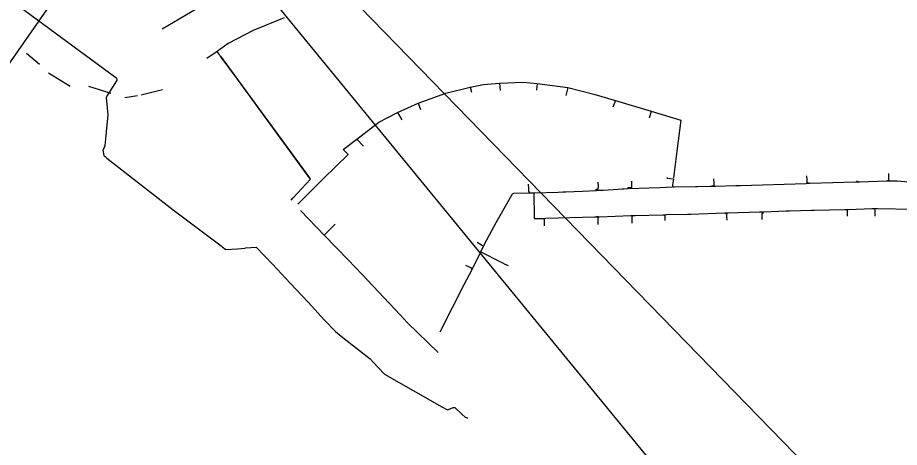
# Model space of a CAD drawing. Extents: x -748507 to -687366, y -1057342 to -1024924.
# Drawn here: x -741684.4 to -741271.6, y -1043470.1 to -1043268.7 of the extents above; entities that cross this region are included whole.
import ezdxf

# ---------------------------------------------------------------- set-up
doc = ezdxf.new("R2010")
doc.units = 0
for name, color, linetype in [('NTL - PRAŽSKÁ PLYNÁRENSKÁ', 7, 'Continuous'), ('PRE - OK', 7, 'Continuous'), ('STL - PRAŽSKÁ PLYNÁRENSKÁ', 7, 'Continuous'), ('Telefonica O2', 7, 'Continuous')]:
    doc.layers.add(name, color=color, linetype=linetype)

msp = doc.modelspace()

# ---------------------------------------------------------------- linework, layer by layer
at = {"layer": 'NTL - PRAŽSKÁ PLYNÁRENSKÁ'}
for p, q in [((-741680.33, -1043285.45), (-741674.14, -1043290.51)), ((-741591.06, -1043284.64), (-741595.79, -1043287.93)), ((-741590.16, -1043285.93), (-741591.06, -1043284.64)), ((-741589.51, -1043286.76), (-741547.6, -1043344.07)), ((-741589.12, -1043287.33), (-741547.8, -1043343.83)), ((-741669.92, -1043294.6), (-741659.85, -1043300.78)), ((-741458.81, -1043299.47), (-741458.54, -1043302.81)), ((-741441.17, -1043299.62), (-741441.53, -1043302.74)), ((-741651.27, -1043300.84), (-741640.8, -1043304.18)), ((-741616.55, -1043302.61), (-741626.58, -1043305.05)), ((-741472.57, -1043301.26), (-741471.96, -1043303.67)), ((-741426.91, -1043301.47), (-741427.84, -1043305.15)), ((-741628.34, -1043305.31), (-741634.26, -1043306.28)), ((-741404.57, -1043307.64), (-741405.79, -1043310.68)), ((-741496.97, -1043308.8), (-741495.78, -1043311.71)), ((-741506.58, -1043313.11), (-741504.64, -1043316.65)), ((-741387.89, -1043312.52), (-741388.82, -1043315.78)), ((-741525.7, -1043325.63), (-741522.55, -1043328.95)), ((-741540.92, -1043370.63), (-741535.81, -1043365.47))]:
    msp.add_line(p, q, dxfattribs=at)
for points in [[(-741559.58, -1043268.83), (-741574.14, -1043274.81), (-741585.89, -1043280.88), (-741591.06, -1043284.64)], [(-741556.44, -1043354.26), (-741555.46, -1043353.2), (-741547.27, -1043344.36), (-741547.81, -1043343.82), (-741547.99, -1043343.57), (-741580.97, -1043298.25), (-741589.12, -1043287.33), (-741589.48, -1043286.87), (-741589.72, -1043286.54), (-741590.16, -1043285.93)], [(-741531.97, -1043330.55), (-741525.7, -1043325.63), (-741515.29, -1043317.69), (-741511.14, -1043315.51), (-741506.58, -1043313.11), (-741496.97, -1043308.8), (-741483.96, -1043304.05), (-741472.57, -1043301.26), (-741466.41, -1043300.01), (-741458.81, -1043299.47), (-741447.83, -1043298.97), (-741441.17, -1043299.62), (-741426.91, -1043301.47), (-741414.66, -1043304.53), (-741404.57, -1043307.64), (-741387.89, -1043312.52), (-741373.91, -1043316.82), (-741375.85, -1043331.37), (-741377.39, -1043343.73)], [(-741553.26, -1043356.17), (-741552.97, -1043355.84), (-741552.38, -1043355.12), (-741541.19, -1043344.06), (-741529.74, -1043332.81), (-741531.97, -1043330.55)], [(-741552.05, -1043359.12), (-741540.92, -1043370.63), (-741529.67, -1043382.26), (-741523.19, -1043389.13), (-741505.42, -1043407.96), (-741501.88, -1043411.72), (-741487.63, -1043425.68)]]:
    msp.add_lwpolyline(points, dxfattribs=at)
at = {"layer": 'PRE - OK'}
msp.add_lwpolyline([(-741844.15, -1043513.86), (-741623.8, -1043197.45), (-741551.09, -1042842.24)], dxfattribs=at)
at = {"layer": 'STL - PRAŽSKÁ PLYNÁRENSKÁ'}
for p, q in [((-741291.33, -1043345.71), (-741291.34, -1043345.16)), ((-741276.56, -1043344.73), (-741276.57, -1043344.43)), ((-741445.12, -1043350.51), (-741445.17, -1043349.23)), ((-741396.85, -1043348.15), (-741396.86, -1043347.77)), ((-741377.08, -1043347.99), (-741367.16, -1043347.84)), ((-741359.86, -1043347.68), (-741359.25, -1043347.57)), ((-741358.35, -1043347.2), (-741358.35, -1043346.95)), ((-741357.7, -1043347.64), (-741348.28, -1043347.41)), ((-741314.81, -1043345.72), (-741314.81, -1043345.51)), ((-741314.79, -1043346.28), (-741314.81, -1043345.72)), ((-741314.1, -1043346.36), (-741314.79, -1043346.28)), ((-741290.89, -1043345.7), (-741291.33, -1043345.71)), ((-741276.17, -1043345.22), (-741276.85, -1043345.29)), ((-741442.84, -1043350.79), (-741431.42, -1043350.48)), ((-741442.84, -1043351.08), (-741442.69, -1043362.1)), ((-741396.02, -1043361.45), (-741396.56, -1043361.72)), ((-741381.99, -1043361.08), (-741381.46, -1043361.46)), ((-741381.46, -1043361.46), (-741381.43, -1043362.07)), ((-741352.56, -1043360.41), (-741352.54, -1043361.15)), ((-741336.41, -1043359.75), (-741335.62, -1043359.93)), ((-741296.82, -1043358.63), (-741296.47, -1043358.72)), ((-741284.08, -1043358.21), (-741283.22, -1043358.32)), ((-741283.22, -1043358.32), (-741283.19, -1043359.19)), ((-741438.59, -1043362.78), (-741437.97, -1043363.17)), ((-741437.97, -1043363.17), (-741437.96, -1043363.69)), ((-741413.54, -1043362.07), (-741412.9, -1043361.8)), ((-741412.9, -1043361.8), (-741412.84, -1043363.13)), ((-741467.25, -1043375.28), (-741469.37, -1043374.15)), ((-741466.35, -1043375.75), (-741467.25, -1043375.28)), ((-741465.81, -1043374.94), (-741466.35, -1043375.75)), ((-741467.32, -1043378.62), (-741458.71, -1043382.97)), ((-741457.51, -1043383.58), (-741457.05, -1043383.81))]:
    msp.add_line(p, q, dxfattribs=at)
for points in [[(-741792.59, -1043185.91), (-741781.86, -1043193.51), (-741756.88, -1043211.63), (-741738.23, -1043224.89), (-741718.47, -1043238.66), (-741703.77, -1043248.73), (-741638.49, -1043296.83)], [(-741642.87, -1043334.47), (-741643.06, -1043334.27), (-741643.73, -1043333.81), (-741643.99, -1043333.34), (-741644.43, -1043330.77), (-741643.41, -1043328.57), (-741642.84, -1043322.35), (-741642.84, -1043322.25), (-741642.08, -1043314.32), (-741642.08, -1043314.25), (-741642.91, -1043306.2), (-741642.68, -1043305.65), (-741638.74, -1043299.54), (-741637.83, -1043298.08), (-741637.99, -1043297.24), (-741638.49, -1043296.83)], [(-741642.87, -1043334.47), (-741642.82, -1043334.49), (-741642.74, -1043334.55), (-741611.55, -1043358.74), (-741589.1, -1043375.71), (-741588.98, -1043375.8), (-741588.68, -1043376.07), (-741587.04, -1043377.37), (-741581.49, -1043376.98), (-741577.91, -1043376.66), (-741577.71, -1043376.64), (-741572.82, -1043376.22), (-741564.97, -1043384.44), (-741556.85, -1043393.16), (-741548.49, -1043402), (-741540.75, -1043410.41), (-741535.68, -1043415.8), (-741532.13, -1043418.57), (-741519.42, -1043428.52), (-741517.87, -1043430.29), (-741515.62, -1043432.71), (-741515.48, -1043432.85), (-741512.76, -1043435.77), (-741485.79, -1043451.02), (-741483.57, -1043452.32), (-741482.74, -1043452.35), (-741480.54, -1043451.3), (-741479.73, -1043451.38), (-741476.55, -1043454.47), (-741474.95, -1043455.95), (-741473.97, -1043456.18), (-741473.6, -1043456.27)], [(-741380.42, -1043343.66), (-741380.46, -1043343.95), (-741377.46, -1043344.33)], [(-741377.46, -1043344.33), (-741377.8, -1043347.02), (-741377.81, -1043348.02)], [(-741377.57, -1043348.01), (-741377.08, -1043347.99), (-741367.16, -1043347.84), (-741366.12, -1043347.81), (-741360.34, -1043347.69), (-741359.86, -1043347.68), (-741357.7, -1043347.64), (-741348.28, -1043347.41), (-741347.76, -1043347.4), (-741346.53, -1043347.37), (-741345.97, -1043347.36), (-741315.25, -1043346.39), (-741314.1, -1043346.36), (-741313.6, -1043346.34), (-741291.96, -1043345.73), (-741290.89, -1043345.7), (-741290.35, -1043345.69), (-741277.6, -1043345.25), (-741276.17, -1043345.22), (-741272.55, -1043345.14), (-741260.56, -1043346.21)], [(-741358.35, -1043346.95), (-741358.37, -1043346.25), (-741358.43, -1043344.25)], [(-741314.81, -1043345.51), (-741314.84, -1043344.88), (-741314.91, -1043342.88)], [(-741276.85, -1043345.29), (-741276.86, -1043344.84), (-741276.56, -1043344.83), (-741276.56, -1043344.73)], [(-741276.57, -1043344.43), (-741276.58, -1043343.73), (-741276.62, -1043341.73)], [(-741445.17, -1043349.23), (-741445.18, -1043348.82), (-741445.26, -1043346.82)], [(-741431.42, -1043350.48), (-741429.24, -1043350.42), (-741428.74, -1043350.4), (-741427.72, -1043350.35), (-741419.94, -1043349.98), (-741413.55, -1043349.68), (-741412.36, -1043349.61), (-741410.36, -1043349.5), (-741403.23, -1043349.1), (-741401.44, -1043349), (-741400.44, -1043348.95), (-741398.54, -1043348.84), (-741383.76, -1043348.25), (-741377.81, -1043348.02)], [(-741413.55, -1043349.68), (-741413.57, -1043349.13), (-741413.27, -1043349.12)], [(-741413.27, -1043349.12), (-741412.7, -1043349.08), (-741412.71, -1043348.79)], [(-741412.71, -1043348.79), (-741412.73, -1043348.48), (-741412.49, -1043348.48), (-741412.5, -1043348.12)], [(-741412.5, -1043348.12), (-741412.52, -1043347.79), (-741412.59, -1043345.79)], [(-741398.54, -1043348.84), (-741398.55, -1043348.39), (-741398.25, -1043348.38)], [(-741398.25, -1043348.38), (-741396.85, -1043348.35), (-741396.85, -1043348.15)], [(-741396.86, -1043347.77), (-741396.87, -1043347.31), (-741396.91, -1043345.31)], [(-741359.25, -1043347.57), (-741358.34, -1043347.55), (-741358.35, -1043347.2)], [(-741486.59, -1043415.93), (-741480.8, -1043404.56), (-741475.32, -1043393.77), (-741471.87, -1043387), (-741467.63, -1043378.46), (-741465.81, -1043374.94), (-741460.39, -1043364.74), (-741455.99, -1043357.06), (-741452.7, -1043351.32), (-741452.17, -1043351.04), (-741444.72, -1043350.84), (-741442.84, -1043350.79)], [(-741444.72, -1043350.84), (-741444.73, -1043350.5), (-741445.12, -1043350.51)], [(-741442.84, -1043350.79), (-741442.84, -1043351.08), (-741442.69, -1043362.1), (-741442.68, -1043362.87), (-741438.59, -1043362.78), (-741437.1, -1043362.75), (-741414.21, -1043362.1), (-741413.54, -1043362.07), (-741411.98, -1043362.02), (-741397.42, -1043361.49), (-741396.02, -1043361.45), (-741395.28, -1043361.43), (-741382.45, -1043361.09), (-741381.99, -1043361.08), (-741380.74, -1043361.04), (-741370.86, -1043360.78), (-741370.35, -1043360.77), (-741369.26, -1043360.74), (-741353.5, -1043360.22), (-741352.97, -1043360.2), (-741351.86, -1043360.16), (-741337.2, -1043359.77), (-741336.41, -1043359.75), (-741335.17, -1043359.7), (-741324.57, -1043359.32), (-741324.36, -1043359.31), (-741323.08, -1043359.26), (-741312.83, -1043358.92), (-741312.54, -1043358.91), (-741311.55, -1043358.9), (-741297.18, -1043358.64), (-741296.82, -1043358.63), (-741295.44, -1043358.58), (-741284.53, -1043358.22), (-741284.08, -1043358.21), (-741281.81, -1043358.13), (-741264.86, -1043358.53)], [(-741352.97, -1043360.2), (-741352.96, -1043360.43), (-741352.56, -1043360.41)], [(-741352.54, -1043361.15), (-741352.52, -1043361.69), (-741352.44, -1043363.69)], [(-741335.62, -1043359.93), (-741335.57, -1043360.52), (-741336.11, -1043360.56), (-741336.1, -1043360.77)], [(-741336.1, -1043360.77), (-741336.08, -1043361.24), (-741336.01, -1043363.23)], [(-741296.47, -1043358.72), (-741296.07, -1043358.71), (-741296.04, -1043359.51)], [(-741296.04, -1043359.51), (-741296.02, -1043360.1), (-741296.04, -1043361.72)], [(-741283.19, -1043359.19), (-741283.17, -1043359.7), (-741283.1, -1043361.7)], [(-741437.96, -1043363.69), (-741437.95, -1043364.27), (-741437.93, -1043366.3)], [(-741412.84, -1043363.13), (-741412.82, -1043363.6), (-741412.74, -1043365.6)], [(-741396.56, -1043361.72), (-741396.96, -1043361.73), (-741396.94, -1043362.43)], [(-741396.94, -1043362.43), (-741396.92, -1043362.98), (-741396.84, -1043364.97)], [(-741381.43, -1043362.07), (-741381.41, -1043362.56), (-741381.4, -1043363.8)], [(-741467.63, -1043378.46), (-741467.32, -1043378.62), (-741458.71, -1043382.97), (-741457.51, -1043383.58)], [(-741472.56, -1043385.86), (-741472.88, -1043385.69), (-741474.62, -1043384.79)], [(-741471.91, -1043386.59), (-741471.75, -1043386.27), (-741472.56, -1043385.86)], [(-741457.05, -1043383.81), (-741456.62, -1043384.03), (-741454.83, -1043384.93)]]:
    msp.add_lwpolyline(points, dxfattribs=at)
at = {"layer": 'Telefonica O2'}
for points in [[(-741767.41, -1043013.64), (-741336.52, -1043539.38)], [(-740913.38, -1043891.71), (-741767.41, -1043013.64)], [(-741616.7, -1043274.04), (-741590.32, -1043258.15), (-741589.34, -1043258.33), (-741588.89, -1043257.44), (-741577.1, -1043251.55), (-741576.12, -1043251.74), (-741575.66, -1043250.85), (-741552.53, -1043242), (-741551.58, -1043242.3), (-741551.03, -1043241.46), (-741517.64, -1043232.84), (-741516.73, -1043233.25), (-741516.08, -1043232.49), (-741507.72, -1043230.62)]]:
    msp.add_lwpolyline(points, dxfattribs=at)

doc.saveas('drawing.dxf')
